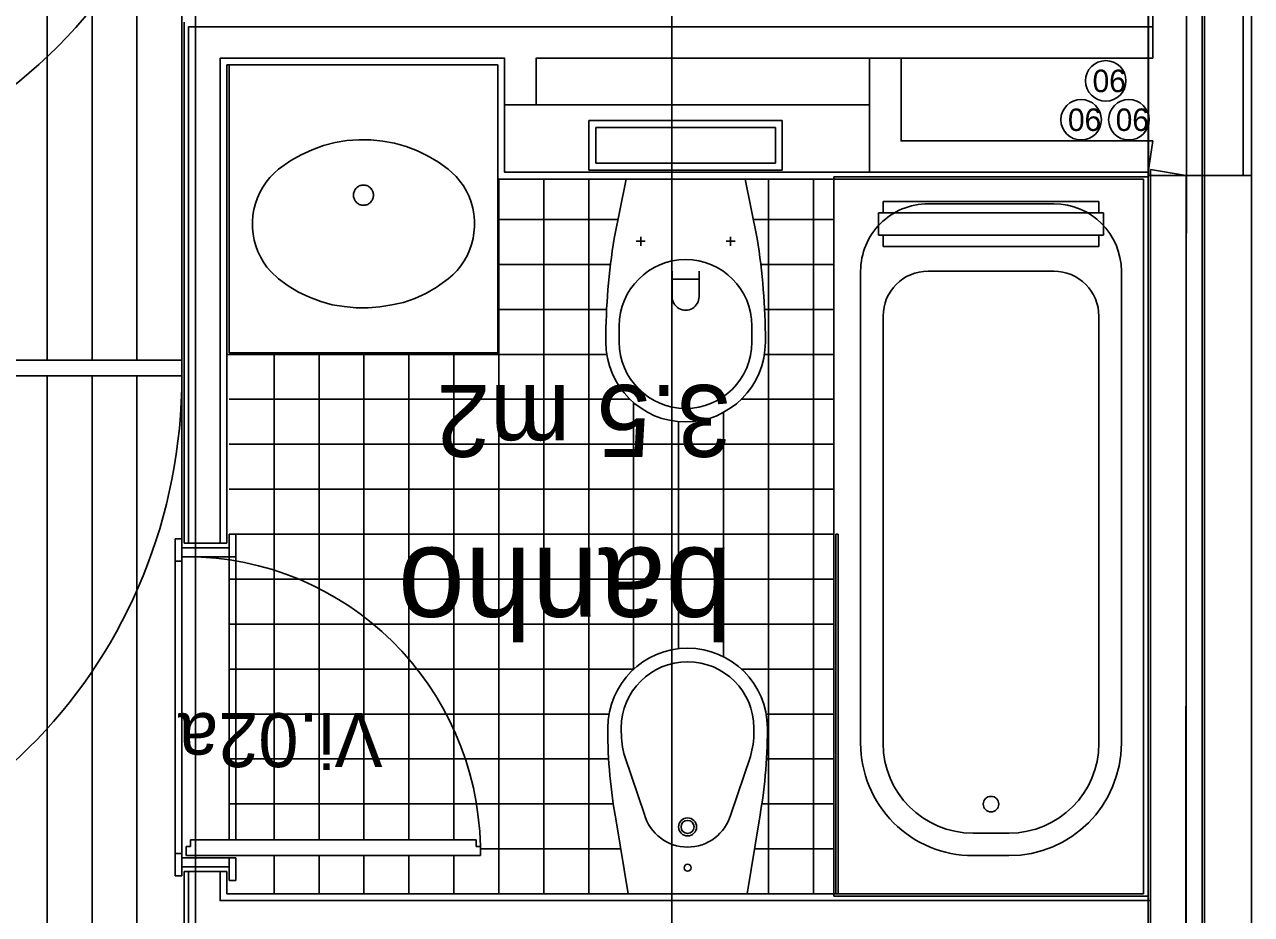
# Model space of a CAD drawing. Extents: x 1248 to 1356, y -443 to -224.
# Drawn here: x 1293.894 to 1296.623, y -234.765 to -232.785 of the extents above; entities that cross this region are included whole.
import ezdxf

# ---------------------------------------------------------------- set-up
doc = ezdxf.new("R2010")
doc.units = 0
for name, color, linetype in [('corte', 7, 'Continuous'), ('estereoctomias', 7, 'Continuous'), ('Level 1', 7, 'Continuous'), ('Level 10', 7, 'Continuous'), ('Level 11', 7, 'Continuous'), ('Level 13', 7, 'Continuous'), ('Level 2', 7, 'Continuous'), ('Level 36', 7, 'Continuous'), ('Level 4', 7, 'Continuous'), ('Level 40', 7, 'Continuous'), ('Level 41', 7, 'Continuous'), ('Level 60', 7, 'Continuous'), ('revestimentos', 7, 'Continuous'), ('vermelhos-cont', 7, 'Continuous'), ('vermelhos-tracej', 7, 'Continuous')]:
    doc.layers.add(name, color=color, linetype=linetype)

msp = doc.modelspace()

# ---------------------------------------------------------------- linework, layer by layer
at = {"layer": 'corte'}
for p, q in [((1294.9618, -233.114), (1294.9618, -232.8603)), ((1295.0318, -232.964), (1295.0318, -232.8603)), ((1295.7738, -232.8603), (1295.7738, -233.114)), ((1295.8438, -232.8603), (1295.8438, -233.044)), ((1296.2838, -233.179), (1295.8038, -233.179)), ((1295.8038, -233.204), (1295.8038, -233.179)), ((1296.2838, -233.204), (1296.2838, -233.179)), ((1296.2938, -233.204), (1295.7938, -233.204)), ((1295.7938, -233.254), (1295.7938, -233.204)), ((1296.2938, -233.254), (1296.2938, -233.204)), ((1296.2938, -233.254), (1295.7938, -233.254)), ((1295.8038, -233.279), (1295.8038, -233.254)), ((1296.2838, -233.279), (1296.2838, -233.254)), ((1295.8038, -233.279), (1296.2838, -233.279))]:
    msp.add_line(p, q, dxfattribs=at)
msp.add_lwpolyline([(1296.6045, -228.5639), (1296.3945, -228.5639), (1296.3945, -233.1214), (1296.6045, -233.1214)], close=True, dxfattribs=at)
at = {"layer": 'estereoctomias'}
for points in [[(1296.4038, -232.8603), (1295.0318, -232.8603), (1295.0318, -232.964), (1294.9618, -232.964), (1294.9618, -232.8603), (1294.3288, -232.8603), (1294.3288, -233.939), (1294.2588, -233.939), (1294.2588, -232.7903), (1296.4038, -232.7903)], [(1296.4038, -233.044), (1295.8438, -233.044), (1295.8438, -232.8603), (1295.7738, -232.8603), (1295.7738, -232.964), (1294.9618, -232.964), (1294.9618, -233.114), (1296.3938, -233.114)], [(1296.3983, -233.1076), (1296.3983, -235.439), (1296.4778, -235.439), (1296.4778, -233.1214)], [(1296.5133, -235.439), (1296.6233, -235.439), (1296.6233, -233.1214), (1296.5133, -233.1214)], [(1296.3983, -235.0576), (1295.7738, -235.0576), (1295.7738, -234.804), (1294.3288, -234.804), (1294.3288, -234.904), (1294.2588, -234.904), (1294.2588, -234.669), (1294.3288, -234.669), (1294.3288, -234.734), (1296.3983, -234.734), (1296.3983, -234.804), (1295.8438, -234.804), (1295.8438, -234.9876), (1296.3983, -234.9876)]]:
    msp.add_lwpolyline(points, close=True, dxfattribs=at)
at = {"layer": 'Level 1'}
for p, q in [((1296.4038, -232.7903), (1296.3938, -228.764)), ((1296.4728, -239.084), (1296.4828, -228.764)), ((1296.5133, -239.084), (1296.5133, -228.764)), ((1296.6233, -239.084), (1296.6233, -228.764)), ((1294.2588, -233.939), (1294.2588, -232.7903)), ((1294.2588, -232.7903), (1296.4038, -232.7903)), ((1294.3288, -232.8603), (1294.3288, -233.939)), ((1294.3288, -232.8603), (1294.9618, -232.8603)), ((1295.0318, -232.8603), (1295.7738, -232.8603)), ((1295.8438, -232.8603), (1296.4038, -232.8603)), ((1294.9618, -232.964), (1295.7738, -232.964)), ((1295.8438, -233.044), (1296.4038, -233.044)), ((1296.3983, -234.734), (1296.3983, -233.1076)), ((1294.9618, -233.114), (1296.3938, -233.114)), ((1294.3438, -233.939), (1294.2488, -233.939)), ((1294.3438, -234.669), (1294.2488, -234.669)), ((1294.2588, -234.904), (1294.2588, -234.669)), ((1294.3288, -234.669), (1294.3288, -234.734)), ((1294.3288, -234.734), (1296.3983, -234.734)), ((1296.3983, -234.9876), (1296.3983, -234.734))]:
    msp.add_line(p, q, dxfattribs=at)
at = {"layer": 'Level 10'}
for p, q in [((1293.9438, -233.5317), (1293.9438, -232.0103)), ((1294.0438, -233.5317), (1294.0438, -232.0103)), ((1294.1438, -233.5317), (1294.1438, -232.0103)), ((1294.2438, -233.929), (1294.2438, -232.0103)), ((1294.9488, -233.129), (1294.9488, -234.719)), ((1295.0488, -233.129), (1295.0488, -234.719)), ((1295.1488, -233.129), (1295.1488, -234.719)), ((1295.5488, -233.129), (1295.5488, -234.719)), ((1295.6488, -233.129), (1295.6488, -234.719)), ((1294.9468, -233.219), (1295.214, -233.219)), ((1295.5149, -233.219), (1295.6938, -233.219)), ((1294.9468, -233.319), (1295.1972, -233.319)), ((1295.5316, -233.319), (1295.6938, -233.319)), ((1294.9468, -233.419), (1295.1887, -233.419)), ((1295.5402, -233.419), (1295.6938, -233.419)), ((1294.4488, -233.5153), (1294.4488, -234.599)), ((1294.5488, -233.5153), (1294.5488, -234.599)), ((1294.6488, -233.5153), (1294.6488, -234.599)), ((1294.7488, -233.5153), (1294.7488, -234.599)), ((1294.8488, -233.5153), (1294.8488, -234.599)), ((1294.3438, -233.519), (1295.189, -233.519)), ((1295.5399, -233.519), (1295.6938, -233.519)), ((1293.9438, -233.5667), (1293.9438, -235.7901)), ((1293.9438, -233.5667), (1293.9438, -235.7901)), ((1294.0438, -233.5667), (1294.0438, -235.7901)), ((1294.1438, -233.5667), (1294.1438, -235.7901)), ((1294.3488, -233.619), (1295.2406, -233.619)), ((1295.2488, -233.6265), (1295.2488, -234.2195)), ((1295.4883, -233.619), (1295.6938, -233.619)), ((1295.4488, -233.648), (1295.4488, -234.1918)), ((1295.3488, -233.6686), (1295.3488, -234.1739)), ((1294.3488, -233.719), (1295.6938, -233.719)), ((1294.3488, -233.819), (1295.6938, -233.819)), ((1294.3488, -233.919), (1295.6938, -233.919)), ((1294.2438, -234.629), (1294.2438, -233.979)), ((1294.3488, -233.969), (1294.3488, -234.599)), ((1294.3488, -234.019), (1295.6938, -234.019)), ((1294.3488, -234.119), (1295.6938, -234.119)), ((1294.3488, -234.219), (1295.2493, -234.219)), ((1295.4883, -234.219), (1295.6938, -234.219)), ((1294.3488, -234.319), (1295.1941, -234.319)), ((1295.5435, -234.319), (1295.6938, -234.319)), ((1294.3488, -234.419), (1295.1932, -234.419)), ((1295.5444, -234.419), (1295.6938, -234.419)), ((1294.3488, -234.519), (1295.2035, -234.519)), ((1295.5341, -234.519), (1295.6938, -234.519)), ((1294.4488, -234.634), (1294.4488, -234.719)), ((1294.5488, -234.634), (1294.5488, -234.719)), ((1294.6488, -234.634), (1294.6488, -234.719)), ((1294.7488, -234.634), (1294.7488, -234.719)), ((1294.8488, -234.634), (1294.8488, -234.719)), ((1294.9081, -234.619), (1295.22, -234.619)), ((1295.5176, -234.619), (1295.6938, -234.619))]:
    msp.add_line(p, q, dxfattribs=at)
at = {"layer": 'Level 11'}
for p, q in [((1295.1494, -233.109), (1295.1494, -232.999)), ((1295.5794, -232.999), (1295.1494, -232.999)), ((1295.5794, -233.109), (1295.5794, -232.999)), ((1295.5644, -233.014), (1295.1644, -233.014)), ((1295.1644, -233.094), (1295.1644, -233.014)), ((1295.5644, -233.094), (1295.5644, -233.014)), ((1294.5844, -233.048), (1294.5586, -233.0547)), ((1294.6109, -233.0436), (1294.5844, -233.048)), ((1294.6375, -233.0415), (1294.6109, -233.0436)), ((1294.6642, -233.0418), (1294.6375, -233.0415)), ((1294.6907, -233.0444), (1294.6642, -233.0418)), ((1294.7169, -233.0494), (1294.6907, -233.0444)), ((1294.7428, -233.0566), (1294.7169, -233.0494)), ((1294.5091, -233.0748), (1294.4859, -233.0881)), ((1294.5334, -233.0637), (1294.5091, -233.0748)), ((1294.5586, -233.0547), (1294.5334, -233.0637)), ((1294.7678, -233.0661), (1294.7428, -233.0566)), ((1294.7918, -233.0778), (1294.7678, -233.0661)), ((1294.8148, -233.0915), (1294.7918, -233.0778)), ((1294.4588, -233.1072), (1294.4488, -233.116)), ((1294.4859, -233.0881), (1294.4588, -233.1072)), ((1294.8365, -233.1072), (1294.8148, -233.0915)), ((1294.8537, -233.1232), (1294.8365, -233.1072)), ((1295.5644, -233.094), (1295.1644, -233.094)), ((1294.4311, -233.1359), (1294.4236, -233.147)), ((1294.4395, -233.1255), (1294.4311, -233.1359)), ((1294.4488, -233.116), (1294.4395, -233.1255)), ((1294.8623, -233.1334), (1294.8537, -233.1232)), ((1294.87, -233.1443), (1294.8623, -233.1334)), ((1295.5794, -233.109), (1295.1494, -233.109)), ((1295.2321, -233.129), (1295.2055, -233.2614)), ((1295.2321, -233.129), (1295.4968, -233.129)), ((1295.4968, -233.129), (1295.5234, -233.2614)), ((1296.3938, -233.124), (1295.6938, -233.124)), ((1295.6938, -234.724), (1295.6938, -233.124)), ((1296.3938, -234.724), (1296.3938, -233.124)), ((1294.4171, -233.1587), (1294.4116, -233.1709)), ((1294.4236, -233.147), (1294.4171, -233.1587)), ((1294.6254, -233.1629), (1294.6253, -233.1648)), ((1294.6257, -233.1609), (1294.6254, -233.1629)), ((1294.6261, -233.159), (1294.6257, -233.1609)), ((1294.6267, -233.1571), (1294.6261, -233.159)), ((1294.6274, -233.1553), (1294.6267, -233.1571)), ((1294.6283, -233.1536), (1294.6274, -233.1553)), ((1294.6294, -233.1519), (1294.6283, -233.1536)), ((1294.6306, -233.1503), (1294.6294, -233.1519)), ((1294.6319, -233.1489), (1294.6306, -233.1503)), ((1294.6333, -233.1476), (1294.6319, -233.1489)), ((1294.6349, -233.1464), (1294.6333, -233.1476)), ((1294.6365, -233.1453), (1294.6349, -233.1464)), ((1294.6382, -233.1444), (1294.6365, -233.1453)), ((1294.64, -233.1436), (1294.6382, -233.1444)), ((1294.6419, -233.143), (1294.64, -233.1436)), ((1294.6438, -233.1426), (1294.6419, -233.143)), ((1294.6457, -233.1424), (1294.6438, -233.1426)), ((1294.6476, -233.1423), (1294.6457, -233.1424)), ((1294.6496, -233.1424), (1294.6476, -233.1423)), ((1294.6515, -233.1426), (1294.6496, -233.1424)), ((1294.6534, -233.143), (1294.6515, -233.1426)), ((1294.6553, -233.1436), (1294.6534, -233.143)), ((1294.6571, -233.1444), (1294.6553, -233.1436)), ((1294.6588, -233.1453), (1294.6571, -233.1444)), ((1294.6604, -233.1464), (1294.6588, -233.1453)), ((1294.662, -233.1476), (1294.6604, -233.1464)), ((1294.6634, -233.1489), (1294.662, -233.1476)), ((1294.6647, -233.1503), (1294.6634, -233.1489)), ((1294.6659, -233.1519), (1294.6647, -233.1503)), ((1294.667, -233.1536), (1294.6659, -233.1519)), ((1294.6679, -233.1553), (1294.667, -233.1536)), ((1294.6686, -233.1571), (1294.6679, -233.1553)), ((1294.6692, -233.159), (1294.6686, -233.1571)), ((1294.6696, -233.1609), (1294.6692, -233.159)), ((1294.6699, -233.1629), (1294.6696, -233.1609)), ((1294.67, -233.1648), (1294.6699, -233.1629)), ((1294.8768, -233.1558), (1294.87, -233.1443)), ((1294.8825, -233.1679), (1294.8768, -233.1558)), ((1294.4072, -233.1835), (1294.4039, -233.1965)), ((1294.4116, -233.1709), (1294.4072, -233.1835)), ((1294.6253, -233.1648), (1294.6254, -233.1668)), ((1294.6254, -233.1668), (1294.6257, -233.1688)), ((1294.6257, -233.1688), (1294.6261, -233.1707)), ((1294.6261, -233.1707), (1294.6267, -233.1726)), ((1294.6267, -233.1726), (1294.6274, -233.1744)), ((1294.6274, -233.1744), (1294.6283, -233.1761)), ((1294.6283, -233.1761), (1294.6294, -233.1778)), ((1294.6294, -233.1778), (1294.6306, -233.1793)), ((1294.6306, -233.1793), (1294.6319, -233.1808)), ((1294.6319, -233.1808), (1294.6333, -233.1821)), ((1294.6333, -233.1821), (1294.6349, -233.1833)), ((1294.6349, -233.1833), (1294.6365, -233.1844)), ((1294.6365, -233.1844), (1294.6382, -233.1853)), ((1294.6382, -233.1853), (1294.64, -233.186)), ((1294.64, -233.186), (1294.6419, -233.1866)), ((1294.6419, -233.1866), (1294.6438, -233.1871)), ((1294.6438, -233.1871), (1294.6457, -233.1873)), ((1294.6457, -233.1873), (1294.6476, -233.1874)), ((1294.6476, -233.1874), (1294.6496, -233.1873)), ((1294.6496, -233.1873), (1294.6515, -233.1871)), ((1294.6515, -233.1871), (1294.6534, -233.1866)), ((1294.6534, -233.1866), (1294.6553, -233.186)), ((1294.6553, -233.186), (1294.6571, -233.1853)), ((1294.6571, -233.1853), (1294.6588, -233.1844)), ((1294.6588, -233.1844), (1294.6604, -233.1833)), ((1294.6604, -233.1833), (1294.662, -233.1821)), ((1294.662, -233.1821), (1294.6634, -233.1808)), ((1294.6634, -233.1808), (1294.6647, -233.1793)), ((1294.6647, -233.1793), (1294.6659, -233.1778)), ((1294.6659, -233.1778), (1294.667, -233.1761)), ((1294.667, -233.1761), (1294.6679, -233.1744)), ((1294.6679, -233.1744), (1294.6686, -233.1726)), ((1294.6686, -233.1726), (1294.6692, -233.1707)), ((1294.6692, -233.1707), (1294.6696, -233.1688)), ((1294.6696, -233.1688), (1294.6699, -233.1668)), ((1294.6699, -233.1668), (1294.67, -233.1648)), ((1294.8872, -233.1805), (1294.8825, -233.1679)), ((1294.8907, -233.1934), (1294.8872, -233.1805)), ((1296.1838, -233.184), (1295.9038, -233.184)), ((1294.4017, -233.2097), (1294.4007, -233.2244)), ((1294.4039, -233.1965), (1294.4017, -233.2097)), ((1294.8932, -233.2066), (1294.8907, -233.1934)), ((1294.8945, -233.2212), (1294.8932, -233.2066)), ((1294.4007, -233.2244), (1294.4008, -233.2382)), ((1294.4008, -233.2382), (1294.4021, -233.2516)), ((1294.8936, -233.2484), (1294.8946, -233.235)), ((1294.8946, -233.235), (1294.8945, -233.2212)), ((1294.4021, -233.2516), (1294.4046, -233.2648)), ((1294.4046, -233.2648), (1294.4081, -233.2777)), ((1294.8881, -233.2746), (1294.8914, -233.2616)), ((1294.8914, -233.2616), (1294.8936, -233.2484)), ((1295.2544, -233.2675), (1295.2744, -233.2675)), ((1295.2644, -233.2575), (1295.2644, -233.2775)), ((1295.4544, -233.2675), (1295.4744, -233.2675)), ((1295.4644, -233.2575), (1295.4644, -233.2775)), ((1294.4081, -233.2777), (1294.4128, -233.2902)), ((1294.4128, -233.2902), (1294.4185, -233.3023)), ((1294.8717, -233.3112), (1294.8782, -233.2995)), ((1294.8782, -233.2995), (1294.8837, -233.2873)), ((1294.8837, -233.2873), (1294.8881, -233.2746)), ((1294.4185, -233.3023), (1294.4253, -233.3139)), ((1294.4253, -233.3139), (1294.433, -233.3248)), ((1294.433, -233.3248), (1294.4416, -233.335)), ((1294.8558, -233.3326), (1294.8642, -233.3222)), ((1294.8642, -233.3222), (1294.8717, -233.3112)), ((1294.4416, -233.335), (1294.4588, -233.3509)), ((1294.4588, -233.3509), (1294.4805, -233.3666)), ((1294.8094, -233.3701), (1294.8365, -233.3509)), ((1294.8365, -233.3509), (1294.8465, -233.3422)), ((1294.8465, -233.3422), (1294.8558, -233.3326)), ((1295.3344, -233.3338), (1295.3344, -233.391)), ((1295.3344, -233.3515), (1295.3944, -233.3515)), ((1295.3944, -233.3338), (1295.3944, -233.3911)), ((1295.7538, -234.384), (1295.7538, -233.334)), ((1296.1838, -233.334), (1295.9038, -233.334)), ((1296.3338, -234.384), (1296.3338, -233.334)), ((1294.4805, -233.3666), (1294.5035, -233.3803)), ((1294.5035, -233.3803), (1294.5275, -233.392)), ((1294.7862, -233.3833), (1294.8094, -233.3701)), ((1294.5275, -233.392), (1294.5525, -233.4015)), ((1294.5525, -233.4015), (1294.5782, -233.4087)), ((1294.5782, -233.4087), (1294.6046, -233.4127)), ((1294.7107, -233.4091), (1294.7367, -233.4034)), ((1294.7367, -233.4034), (1294.7619, -233.3945)), ((1294.7619, -233.3945), (1294.7862, -233.3833)), ((1294.6046, -233.4127), (1294.6311, -233.4153)), ((1294.6311, -233.4153), (1294.6578, -233.4156)), ((1294.6578, -233.4156), (1294.6844, -233.4135)), ((1294.6844, -233.4135), (1294.7107, -233.4091)), ((1295.8038, -234.384), (1295.8038, -233.434)), ((1296.2838, -234.384), (1296.2838, -233.434)), ((1295.2169, -233.4918), (1295.2169, -233.4557)), ((1295.5119, -233.4918), (1295.5119, -233.4557)), ((1295.1869, -233.4884), (1295.1869, -233.4921)), ((1295.5419, -233.4884), (1295.5419, -233.4921)), ((1295.1913, -234.3536), (1295.1913, -234.3499)), ((1295.2213, -234.3502), (1295.2213, -234.3583)), ((1295.5163, -234.3502), (1295.5163, -234.3583)), ((1295.5463, -234.3536), (1295.5463, -234.3499)), ((1295.229, -234.4132), (1295.2726, -234.5424)), ((1295.5086, -234.4132), (1295.465, -234.5424)), ((1295.2365, -234.719), (1295.2098, -234.5569)), ((1295.5011, -234.719), (1295.5278, -234.5569)), ((1296.0838, -234.584), (1296.0038, -234.584)), ((1296.0838, -234.634), (1296.0038, -234.634)), ((1295.2365, -234.719), (1295.5011, -234.719)), ((1296.3938, -234.724), (1295.6938, -234.724))]:
    msp.add_line(p, q, dxfattribs=at)
for centre, radius in [((1296.0438, -234.5195), 0.0173), ((1295.3688, -234.5701), 0.02), ((1295.3688, -234.5701), 0.0146), ((1295.3688, -234.661), 0.00766)]:
    msp.add_circle(centre, radius, dxfattribs=at)
for centre, radius, start, end in [((1295.9038, -233.334), 0.15, 89.9999, 180.0002), ((1296.1838, -233.334), 0.15, 360, 90), ((1296.5869, -233.4884), 1.4, 170.6656, 180.0002), ((1294.1419, -233.4884), 1.4, 359.9999, 9.3345), ((1295.3644, -233.4557), 0.1475, 0.0002, 179.9999), ((1295.9038, -233.434), 0.1, 90.0001, 179.9999), ((1296.1838, -233.434), 0.1, 360, 90.0001), ((1295.3644, -233.3909), 0.03, 179.9995, 0.0013), ((1295.3644, -233.4918), 0.1775, 180.0002, 359.9999), ((1295.3644, -233.4918), 0.1475, 180.0002, 359.9999), ((1295.3688, -234.3502), 0.1775, 0.0001, 179.9998), ((1295.3688, -234.3502), 0.1475, 0.0001, 179.9998), ((1295.4213, -234.3583), 0.2, 179.9994, 195.9307), ((1295.3163, -234.3583), 0.2, 344.0681, 359.9983), ((1296.0038, -234.384), 0.25, 180, 270.0001), ((1296.0038, -234.384), 0.2, 180, 270), ((1296.0838, -234.384), 0.25, 269.9999, 359.9999), ((1296.0838, -234.384), 0.2, 270, 0), ((1295.3688, -234.515), 0.1, 195.8047, 344.0683)]:
    msp.add_arc(centre, radius, start, end, dxfattribs=at)
for centre, major_axis, start_param, end_param in [((1296.5913, -234.3536), (-1.4, 0), 6.283183, 6.446102), ((1294.1463, -234.3536), (1.4, 0), 6.120269, 6.283187)]:
    msp.add_ellipse(centre, major_axis=major_axis, ratio=0.895428, start_param=start_param, end_param=end_param, dxfattribs=at)
at = {"layer": 'Level 13'}
for p, q in [((1293.1388, -233.5317), (1294.2438, -233.5317)), ((1293.1388, -233.5667), (1294.2438, -233.5667)), ((1294.3488, -233.969), (1294.3488, -233.919)), ((1294.3488, -233.919), (1294.3638, -233.919)), ((1294.3638, -233.919), (1294.3638, -233.969)), ((1294.2288, -233.929), (1294.2288, -233.979)), ((1294.2438, -233.929), (1294.2288, -233.929)), ((1294.2438, -233.979), (1294.2438, -233.929)), ((1294.3488, -233.949), (1294.2438, -233.949)), ((1294.2438, -233.949), (1294.2438, -233.979)), ((1294.3488, -233.969), (1294.3488, -233.949)), ((1294.2288, -233.979), (1294.2438, -233.979)), ((1294.2438, -233.969), (1294.3488, -233.969)), ((1294.3638, -233.969), (1294.3488, -233.969)), ((1294.2631, -234.599), (1294.8981, -234.599)), ((1294.2631, -234.614), (1294.2631, -234.599)), ((1294.8981, -234.599), (1294.8981, -234.614)), ((1294.2288, -234.679), (1294.2288, -234.629)), ((1294.2288, -234.629), (1294.2438, -234.629)), ((1294.2438, -234.659), (1294.2438, -234.629)), ((1294.2438, -234.629), (1294.2438, -234.679)), ((1294.2531, -234.634), (1294.2531, -234.614)), ((1294.2531, -234.614), (1294.2631, -234.614)), ((1294.9081, -234.634), (1294.2531, -234.634)), ((1294.8981, -234.614), (1294.9078, -234.614)), ((1294.9081, -234.614), (1294.9081, -234.634)), ((1294.2438, -234.639), (1294.3488, -234.639)), ((1294.3488, -234.659), (1294.2438, -234.659)), ((1294.3488, -234.639), (1294.3488, -234.659)), ((1294.3638, -234.639), (1294.3488, -234.639)), ((1294.3488, -234.639), (1294.3488, -234.689)), ((1294.3638, -234.689), (1294.3638, -234.639)), ((1294.2438, -234.679), (1294.2288, -234.679)), ((1294.3488, -234.689), (1294.3638, -234.689))]:
    msp.add_line(p, q, dxfattribs=at)
at = {"layer": 'Level 2'}
for p, q in [((1294.3488, -233.5153), (1294.3488, -232.8753)), ((1294.9468, -232.8753), (1294.9468, -233.5153)), ((1294.3488, -233.5153), (1294.9468, -233.5153))]:
    msp.add_line(p, q, dxfattribs=at)
at = {"layer": 'Level 36'}
for p, q in [((1295.6988, -234.719), (1295.6988, -233.919)), ((1295.6988, -233.919), (1295.7038, -233.919)), ((1295.7038, -234.719), (1295.7038, -233.919))]:
    msp.add_line(p, q, dxfattribs=at)
at = {"layer": 'Level 4'}
for p, q in [((1294.2288, -234.629), (1294.2288, -233.979)), ((1294.3638, -233.969), (1294.3638, -234.599))]:
    msp.add_line(p, q, dxfattribs=at)
msp.add_arc((1293.1438, -232.0103), 1.165, 270, 0.001, dxfattribs=at)
for centre, major_axis, ratio, start_param, end_param in [((1293.1438, -233.5667), (0, -1.1437), 0.96182, 0, 1.570796), ((1294.2531, -234.6276), (0, -0.6586), 0.994276, 1.591512, 3.141593)]:
    msp.add_ellipse(centre, major_axis=major_axis, ratio=ratio, start_param=start_param, end_param=end_param, dxfattribs=at)
at = {"layer": 'Level 41'}
for centre in [(1296.2991, -232.9106), (1296.2443, -232.997), (1296.3505, -232.997)]:
    msp.add_circle(centre, 0.045, dxfattribs=at)
at = {"layer": 'revestimentos'}
for p, q in [((1294.2488, -233.939), (1294.2488, -232.7803)), ((1294.9468, -232.8753), (1294.3438, -232.8753)), ((1294.3438, -232.8753), (1294.3438, -233.939)), ((1294.9468, -233.129), (1296.3833, -233.129)), ((1296.3833, -234.719), (1296.3833, -233.129)), ((1294.2488, -234.904), (1294.2488, -234.669)), ((1294.3438, -234.669), (1294.3438, -234.719)), ((1294.3438, -234.719), (1296.3833, -234.719))]:
    msp.add_line(p, q, dxfattribs=at)
at = {"layer": 'vermelhos-cont'}
msp.add_line((1296.519, -250.7923), (1296.519, -225.5674), dxfattribs=at)
at = {"layer": 'vermelhos-tracej'}
for p, q in [((1294.2739, -234.928), (1294.2739, -224.3117)), ((1295.3338, -234.928), (1295.3338, -224.3117)), ((1296.3938, -234.928), (1296.3938, -224.3117))]:
    msp.add_line(p, q, dxfattribs=at)

# ---------------------------------------------------------------- texts
at = {"layer": 'Level 40'}
msp.add_text('Vi.02a', height=0.12, rotation=180, dxfattribs=at).set_placement((1294.6903, -234.3171))
at = {"layer": 'Level 41'}
for p in [(1296.3441, -232.8856), (1296.2893, -232.972), (1296.3955, -232.972)]:
    msp.add_text('90', height=0.05, rotation=180, dxfattribs=at).set_placement(p)
at = {"layer": 'Level 60'}
for s, height, p in [('3.5 m2', 0.16, (1295.4645, -233.587)), ('banho', 0.2, (1295.4683, -233.9491))]:
    msp.add_text(s, height=height, rotation=180, dxfattribs=at).set_placement(p)

doc.saveas('drawing.dxf')
